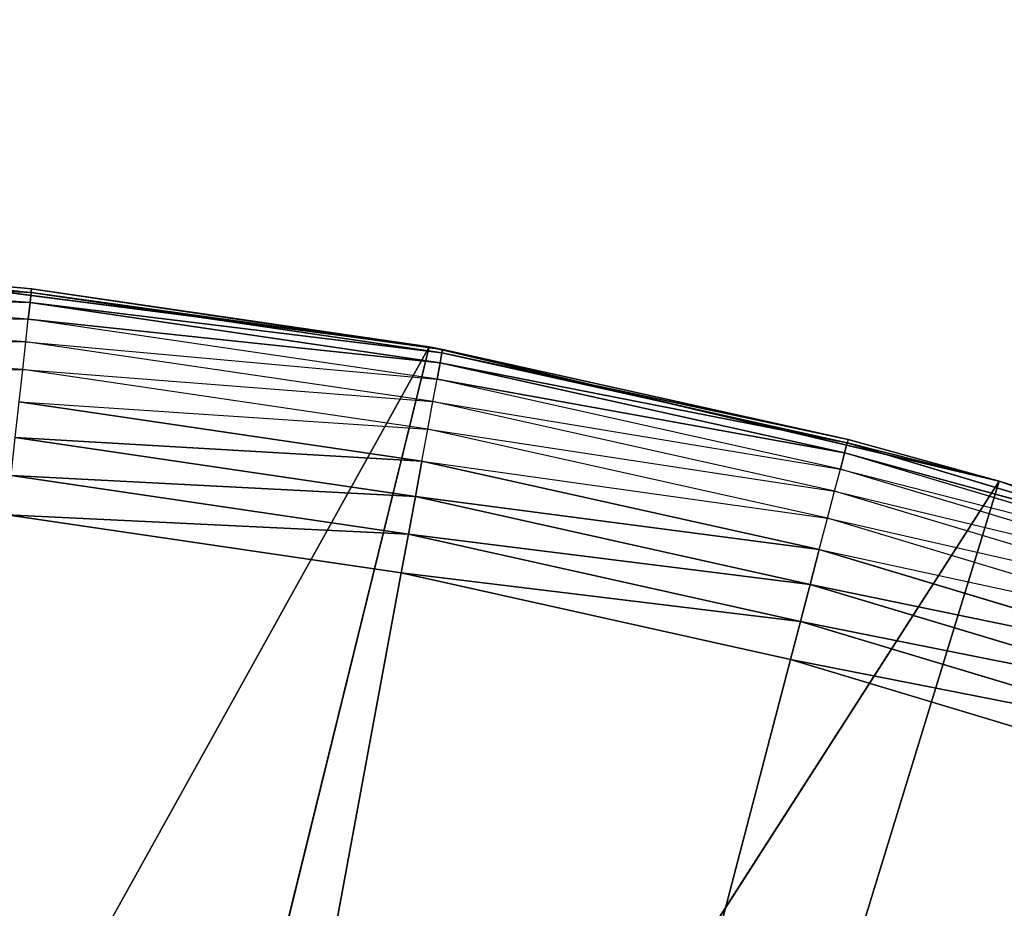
# Model space of a CAD drawing. Header units: centimetres. Extents: x 0.1 to 22.3, y 0.1 to 22.3.
# Tile 450 of 632: x 1.7411 to 1.8277, y 21.2083 to 21.2865. Entities that reach past the tile are written whole.
import ezdxf

# ---------------------------------------------------------------- set-up
doc = ezdxf.new("R2010")
doc.units = ezdxf.units.CM
doc.header["$LTSCALE"] = 2.54
doc.layers.get('0').update_dxf_attribs({"true_color": 0xff5454})

# ---------------------------------------------------------------- blocks, each defined once
blk = doc.blocks.new('Kosz na _mieci DELLA.STL')
at = {"color": 0}
for p, q in [((1.742127, 21.262498, 15.566527), (1.705725, 21.265163, 15.566527)), ((1.742127, 21.262498, 15.566527), (1.705725, 21.265163, 15.566527)), ((1.742028, 21.261603, 15.563159), (1.705692, 21.264262, 15.563159)), ((1.705692, 21.264262, 15.563159), (1.742127, 21.262498, 15.566527)), ((1.705692, 21.264262, 15.563159), (1.742127, 21.262498, 15.566527)), ((1.742028, 21.261603, 15.563159), (1.705692, 21.264262, 15.563159)), ((1.74216, 21.262801, 15.57), (1.726062, 21.26431, 15.75)), ((1.726062, 21.26431, 15.75), (1.777115, 21.2577, 15.75)), ((1.74216, 21.262801, 15.57), (1.726062, 21.26431, 15.75)), ((1.74216, 21.262801, 15.57), (1.726062, 21.26431, 15.57)), ((1.726062, 21.26431, 15.75), (1.777115, 21.2577, 15.75)), ((1.726062, 21.26431, 15.57), (1.742127, 21.262498, 15.566527)), ((1.741867, 21.260138, 15.560001), (1.705638, 21.26279, 15.560001)), ((1.705638, 21.26279, 15.560001), (1.742028, 21.261603, 15.563159)), ((1.705638, 21.26279, 15.560001), (1.742028, 21.261603, 15.563159)), ((1.742028, 21.261603, 15.563159), (1.742127, 21.262498, 15.566527)), ((1.742028, 21.261603, 15.563159), (1.742127, 21.262498, 15.566527)), ((1.74216, 21.262801, 15.57), (1.742127, 21.262498, 15.566527)), ((1.778293, 21.257483, 15.57), (1.742127, 21.262498, 15.566527)), ((1.778293, 21.257483, 15.57), (1.742127, 21.262498, 15.566527)), ((1.778238, 21.257185, 15.566527), (1.742127, 21.262498, 15.566527)), ((1.778238, 21.257185, 15.566527), (1.742127, 21.262498, 15.566527)), ((1.778293, 21.257483, 15.57), (1.74216, 21.262801, 15.57)), ((1.74216, 21.262801, 15.57), (1.777115, 21.2577, 15.75)), ((1.74216, 21.262801, 15.57), (1.777115, 21.2577, 15.75)), ((1.778293, 21.257483, 15.57), (1.74216, 21.262801, 15.57)), ((1.741867, 21.260138, 15.560001), (1.742028, 21.261603, 15.563159)), ((1.741867, 21.260138, 15.560001), (1.742028, 21.261603, 15.563159)), ((1.778074, 21.256297, 15.563159), (1.742028, 21.261603, 15.563159)), ((1.742028, 21.261603, 15.563159), (1.778238, 21.257185, 15.566527)), ((1.742028, 21.261603, 15.563159), (1.778238, 21.257185, 15.566527)), ((1.778074, 21.256297, 15.563159), (1.742028, 21.261603, 15.563159)), ((1.741648, 21.25815, 15.557144), (1.705565, 21.260791, 15.557144)), ((1.705565, 21.260791, 15.557144), (1.741867, 21.260138, 15.560001)), ((1.741648, 21.25815, 15.557144), (1.741867, 21.260138, 15.560001)), ((1.777806, 21.254849, 15.560001), (1.741867, 21.260138, 15.560001)), ((1.741867, 21.260138, 15.560001), (1.778074, 21.256297, 15.563159)), ((1.741867, 21.260138, 15.560001), (1.778074, 21.256297, 15.563159)), ((1.741379, 21.255699, 15.55468), (1.705475, 21.258328, 15.55468)), ((1.705475, 21.258328, 15.55468), (1.741648, 21.25815, 15.557144)), ((1.741379, 21.255699, 15.55468), (1.741648, 21.25815, 15.557144)), ((1.777443, 21.252882, 15.557144), (1.741648, 21.25815, 15.557144)), ((1.741648, 21.25815, 15.557144), (1.777806, 21.254849, 15.560001)), ((1.777115, 21.2577, 15.75), (1.698253, 21.115634, 15.75)), ((1.777115, 21.2577, 15.75), (1.698253, 21.115634, 15.75)), ((1.777115, 21.2577, 15.75), (1.741162, 21.111659, 15.75)), ((1.777115, 21.2577, 15.75), (1.741162, 21.111659, 15.75)), ((1.778293, 21.257483, 15.57), (1.777115, 21.2577, 15.75)), ((1.777115, 21.2577, 15.75), (1.827217, 21.245876, 15.75)), ((1.778293, 21.257483, 15.57), (1.777115, 21.2577, 15.75)), ((1.777115, 21.2577, 15.75), (1.827217, 21.245876, 15.75)), ((1.778074, 21.256297, 15.563159), (1.778238, 21.257185, 15.566527)), ((1.778074, 21.256297, 15.563159), (1.778238, 21.257185, 15.566527)), ((1.778293, 21.257483, 15.57), (1.778238, 21.257185, 15.566527)), ((1.778293, 21.257483, 15.57), (1.778238, 21.257185, 15.566527)), ((1.813941, 21.249542, 15.57), (1.778238, 21.257185, 15.566527)), ((1.813941, 21.249542, 15.57), (1.778238, 21.257185, 15.566527)), ((1.813865, 21.249248, 15.566527), (1.778238, 21.257185, 15.566527)), ((1.813865, 21.249248, 15.566527), (1.778238, 21.257185, 15.566527)), ((1.813941, 21.249542, 15.57), (1.778293, 21.257483, 15.57)), ((1.778293, 21.257483, 15.57), (1.827217, 21.245876, 15.75)), ((1.778293, 21.257483, 15.57), (1.827217, 21.245876, 15.75)), ((1.813941, 21.249542, 15.57), (1.778293, 21.257483, 15.57)), ((1.777806, 21.254849, 15.560001), (1.778074, 21.256297, 15.563159)), ((1.777806, 21.254849, 15.560001), (1.778074, 21.256297, 15.563159)), ((1.813636, 21.248375, 15.563159), (1.778074, 21.256297, 15.563159)), ((1.778074, 21.256297, 15.563159), (1.813865, 21.249248, 15.566527)), ((1.778074, 21.256297, 15.563159), (1.813865, 21.249248, 15.566527)), ((1.813636, 21.248375, 15.563159), (1.778074, 21.256297, 15.563159)), ((1.70537, 21.255473, 15.552679), (1.741379, 21.255699, 15.55468)), ((1.741067, 21.252861, 15.552679), (1.741379, 21.255699, 15.55468)), ((1.776995, 21.250458, 15.55468), (1.741379, 21.255699, 15.55468)), ((1.741379, 21.255699, 15.55468), (1.777443, 21.252882, 15.557144)), ((1.777443, 21.252882, 15.557144), (1.777806, 21.254849, 15.560001)), ((1.813264, 21.24695, 15.560001), (1.777806, 21.254849, 15.560001)), ((1.777806, 21.254849, 15.560001), (1.813636, 21.248375, 15.563159)), ((1.777806, 21.254849, 15.560001), (1.813636, 21.248375, 15.563159)), ((1.741067, 21.252861, 15.552679), (1.776995, 21.250458, 15.55468)), ((1.776477, 21.24765, 15.552679), (1.741067, 21.252861, 15.552679)), ((1.776995, 21.250458, 15.55468), (1.777443, 21.252882, 15.557144)), ((1.812758, 21.245015, 15.557144), (1.777443, 21.252882, 15.557144)), ((1.777443, 21.252882, 15.557144), (1.813264, 21.24695, 15.560001)), ((1.776477, 21.24765, 15.552679), (1.776995, 21.250458, 15.55468)), ((1.812134, 21.24263, 15.55468), (1.776995, 21.250458, 15.55468)), ((1.776995, 21.250458, 15.55468), (1.812758, 21.245015, 15.557144)), ((1.775903, 21.244543, 15.551205), (1.740721, 21.249721, 15.551205)), ((1.740721, 21.249721, 15.551205), (1.776477, 21.24765, 15.552679)), ((1.740721, 21.249721, 15.551205), (1.776477, 21.24765, 15.552679)), ((1.775903, 21.244543, 15.551205), (1.740721, 21.249721, 15.551205)), ((1.813941, 21.249542, 15.57), (1.813865, 21.249248, 15.566527)), ((1.827217, 21.245876, 15.57), (1.813941, 21.249542, 15.57)), ((1.813941, 21.249542, 15.57), (1.827217, 21.245876, 15.75)), ((1.813941, 21.249542, 15.57), (1.827217, 21.245876, 15.75)), ((1.813636, 21.248375, 15.563159), (1.813865, 21.249248, 15.566527)), ((1.813636, 21.248375, 15.563159), (1.813865, 21.249248, 15.566527)), ((1.827217, 21.245876, 15.57), (1.813865, 21.249248, 15.566527)), ((1.848817, 21.238733, 15.566527), (1.813865, 21.249248, 15.566527)), ((1.848817, 21.238733, 15.566527), (1.813865, 21.249248, 15.566527)), ((1.775903, 21.244543, 15.551205), (1.776477, 21.24765, 15.552679)), ((1.775903, 21.244543, 15.551205), (1.776477, 21.24765, 15.552679)), ((1.776477, 21.24765, 15.552679), (1.812134, 21.24263, 15.55468)), ((1.811412, 21.239868, 15.552679), (1.776477, 21.24765, 15.552679)), ((1.813264, 21.24695, 15.560001), (1.813636, 21.248375, 15.563159)), ((1.848525, 21.237878, 15.563159), (1.813636, 21.248375, 15.563159)), ((1.813636, 21.248375, 15.563159), (1.848817, 21.238733, 15.566527)), ((1.813636, 21.248375, 15.563159), (1.848817, 21.238733, 15.566527)), ((1.812758, 21.245015, 15.557144), (1.813264, 21.24695, 15.560001)), ((1.84805, 21.236485, 15.560001), (1.813264, 21.24695, 15.560001)), ((1.813264, 21.24695, 15.560001), (1.848525, 21.237878, 15.563159)), ((1.775291, 21.241231, 15.550304), (1.740353, 21.246373, 15.550304)), ((1.740353, 21.246373, 15.550304), (1.775903, 21.244543, 15.551205)), ((1.740353, 21.246373, 15.550304), (1.775903, 21.244543, 15.551205)), ((1.775291, 21.241231, 15.550304), (1.740353, 21.246373, 15.550304)), ((1.827217, 21.245876, 15.75), (1.741162, 21.111659, 15.75)), ((1.827217, 21.245876, 15.75), (1.741162, 21.111659, 15.75)), ((1.827217, 21.245876, 15.75), (1.783257, 21.10244, 15.75)), ((1.827217, 21.245876, 15.75), (1.783257, 21.10244, 15.75)), ((1.827217, 21.245876, 15.57), (1.827217, 21.245876, 15.75)), ((1.827217, 21.245876, 15.75), (1.848915, 21.23902, 15.57)), ((1.848915, 21.23902, 15.57), (1.827217, 21.245876, 15.57)), ((1.827217, 21.245876, 15.75), (1.848915, 21.23902, 15.57)), ((1.827217, 21.245876, 15.75), (1.875838, 21.228963, 15.75)), ((1.827217, 21.245876, 15.57), (1.827217, 21.245876, 15.75)), ((1.827217, 21.245876, 15.75), (1.875838, 21.228963, 15.75)), ((1.827217, 21.245876, 15.57), (1.848817, 21.238733, 15.566527)), ((1.812134, 21.24263, 15.55468), (1.812758, 21.245015, 15.557144)), ((1.847404, 21.234592, 15.557144), (1.812758, 21.245015, 15.557144)), ((1.812758, 21.245015, 15.557144), (1.84805, 21.236485, 15.560001)), ((1.775291, 21.241231, 15.550304), (1.775903, 21.244543, 15.551205)), ((1.775291, 21.241231, 15.550304), (1.775903, 21.244543, 15.551205)), ((1.810613, 21.23681, 15.551205), (1.775903, 21.244543, 15.551205)), ((1.775903, 21.244543, 15.551205), (1.811412, 21.239868, 15.552679)), ((1.775903, 21.244543, 15.551205), (1.811412, 21.239868, 15.552679)), ((1.810613, 21.23681, 15.551205), (1.775903, 21.244543, 15.551205)), ((1.739973, 21.242921, 15.55), (1.77466, 21.237816, 15.55)), ((1.739973, 21.242921, 15.55), (1.77466, 21.237816, 15.55)), ((1.739973, 21.242921, 15.55), (1.775291, 21.241231, 15.550304)), ((1.739973, 21.242921, 15.55), (1.775291, 21.241231, 15.550304)), ((1.811412, 21.239868, 15.552679), (1.812134, 21.24263, 15.55468)), ((1.846608, 21.232259, 15.55468), (1.812134, 21.24263, 15.55468)), ((1.812134, 21.24263, 15.55468), (1.847404, 21.234592, 15.557144)), ((1.77466, 21.237816, 15.55), (1.775291, 21.241231, 15.550304)), ((1.77466, 21.237816, 15.55), (1.775291, 21.241231, 15.550304)), ((1.809761, 21.233553, 15.550304), (1.775291, 21.241231, 15.550304)), ((1.775291, 21.241231, 15.550304), (1.810613, 21.23681, 15.551205)), ((1.775291, 21.241231, 15.550304), (1.810613, 21.23681, 15.551205)), ((1.809761, 21.233553, 15.550304), (1.775291, 21.241231, 15.550304)), ((1.810613, 21.23681, 15.551205), (1.811412, 21.239868, 15.552679)), ((1.810613, 21.23681, 15.551205), (1.811412, 21.239868, 15.552679)), ((1.811412, 21.239868, 15.552679), (1.846608, 21.232259, 15.55468)), ((1.845686, 21.229556, 15.552679), (1.811412, 21.239868, 15.552679)), ((1.687475, 20.7658, 15.55), (1.77466, 21.237816, 15.55)), ((1.687475, 20.7658, 15.55), (1.77466, 21.237816, 15.55)), ((1.77466, 21.237816, 15.55), (1.808883, 21.230193, 15.55)), ((1.77466, 21.237816, 15.55), (1.808883, 21.230193, 15.55)), ((1.77466, 21.237816, 15.55), (1.809761, 21.233553, 15.550304)), ((1.77466, 21.237816, 15.55), (1.809761, 21.233553, 15.550304)), ((1.809761, 21.233553, 15.550304), (1.810613, 21.23681, 15.551205)), ((1.809761, 21.233553, 15.550304), (1.810613, 21.23681, 15.551205)), ((1.844666, 21.226566, 15.551205), (1.810613, 21.23681, 15.551205)), ((1.810613, 21.23681, 15.551205), (1.845686, 21.229556, 15.552679)), ((1.810613, 21.23681, 15.551205), (1.845686, 21.229556, 15.552679)), ((1.844666, 21.226566, 15.551205), (1.810613, 21.23681, 15.551205)), ((1.808883, 21.230193, 15.55), (1.809761, 21.233553, 15.550304)), ((1.808883, 21.230193, 15.55), (1.809761, 21.233553, 15.550304)), ((1.843579, 21.223378, 15.550304), (1.809761, 21.233553, 15.550304)), ((1.809761, 21.233553, 15.550304), (1.844666, 21.226566, 15.551205)), ((1.809761, 21.233553, 15.550304), (1.844666, 21.226566, 15.551205)), ((1.843579, 21.223378, 15.550304), (1.809761, 21.233553, 15.550304)), ((1.808883, 21.230193, 15.55), (1.687475, 20.7658, 15.55)), ((1.808883, 21.230193, 15.55), (1.687475, 20.7658, 15.55)), ((1.808883, 21.230193, 15.55), (1.842457, 21.220091, 15.55)), ((1.808883, 21.230193, 15.55), (1.842457, 21.220091, 15.55)), ((1.808883, 21.230193, 15.55), (1.843579, 21.223378, 15.550304)), ((1.808883, 21.230193, 15.55), (1.843579, 21.223378, 15.550304))]:
    blk.add_line(p, q, dxfattribs=at)
mesh = blk.add_polyface(dxfattribs=at)
corners = [(2.637474, 3.615801, 47.35), (0.337475, 22.1158, 47.35), (0.337475, 0.315801, 47.35)]
mesh.append_faces([[corners[k] for k in face] for face in [(0, 1, 2)]], dxfattribs={"color": 0})
mesh = blk.add_polyface(dxfattribs=at)
corners = [(2.637474, 18.8158, 47.35), (0.337475, 22.1158, 47.35), (2.637474, 3.615801, 47.35)]
mesh.append_faces([[corners[k] for k in face] for face in [(0, 1, 2)]], dxfattribs={"color": 0})
mesh = blk.add_polyface(dxfattribs=at)
corners = [(2.652667, 18.989449, 47.35), (0.337475, 22.1158, 47.35), (2.637474, 18.8158, 47.35)]
mesh.append_faces([[corners[k] for k in face] for face in [(0, 1, 2)]], dxfattribs={"color": 0})
mesh = blk.add_polyface(dxfattribs=at)
corners = [(2.697782, 19.15782, 47.35), (0.337475, 22.1158, 47.35), (2.652667, 18.989449, 47.35)]
mesh.append_faces([[corners[k] for k in face] for face in [(0, 1, 2)]], dxfattribs={"color": 0})
mesh = blk.add_polyface(dxfattribs=at)
corners = [(2.771449, 19.3158, 47.35), (0.337475, 22.1158, 47.35), (2.697782, 19.15782, 47.35)]
mesh.append_faces([[corners[k] for k in face] for face in [(0, 1, 2)]], dxfattribs={"color": 0})
mesh = blk.add_polyface(dxfattribs=at)
corners = [(2.87143, 19.458588, 47.35), (0.337475, 22.1158, 47.35), (2.771449, 19.3158, 47.35)]
mesh.append_faces([[corners[k] for k in face] for face in [(0, 1, 2)]], dxfattribs={"color": 0})
mesh = blk.add_polyface(dxfattribs=at)
corners = [(3.463826, 19.800609, 47.35), (0.337475, 22.1158, 47.35), (3.295454, 19.755493, 47.35)]
mesh.append_faces([[corners[k] for k in face] for face in [(0, 1, 2)]], dxfattribs={"color": 0})
mesh = blk.add_polyface(dxfattribs=at)
corners = [(3.637475, 19.8158, 47.35), (0.337475, 22.1158, 47.35), (3.463826, 19.800609, 47.35)]
mesh.append_faces([[corners[k] for k in face] for face in [(0, 1, 2)]], dxfattribs={"color": 0})
mesh = blk.add_polyface(dxfattribs=at)
corners = [(22.137474, 22.1158, 47.35), (0.337475, 22.1158, 47.35), (3.637475, 19.8158, 47.35)]
mesh.append_faces([[corners[k] for k in face] for face in [(0, 1, 2)]], dxfattribs={"color": 0})
mesh = blk.add_polyface(dxfattribs=at)
corners = [(2.994687, 19.581845, 47.35), (0.337475, 22.1158, 47.35), (2.87143, 19.458588, 47.35)]
mesh.append_faces([[corners[k] for k in face] for face in [(0, 1, 2)]], dxfattribs={"color": 0})
mesh = blk.add_polyface(dxfattribs=at)
corners = [(3.137475, 19.681827, 47.35), (0.337475, 22.1158, 47.35), (2.994687, 19.581845, 47.35)]
mesh.append_faces([[corners[k] for k in face] for face in [(0, 1, 2)]], dxfattribs={"color": 0})
mesh = blk.add_polyface(dxfattribs=at)
corners = [(3.295454, 19.755493, 47.35), (0.337475, 22.1158, 47.35), (3.137475, 19.681827, 47.35)]
mesh.append_faces([[corners[k] for k in face] for face in [(0, 1, 2)]], dxfattribs={"color": 0})
mesh = blk.add_polyface(dxfattribs=at)
corners = [(2.637474, 18.8158, 47.25), (0.337475, 0.315801, 47.25), (0.337475, 22.1158, 47.25)]
mesh.append_faces([[corners[k] for k in face] for face in [(0, 1, 2)]], dxfattribs={"color": 0})
mesh = blk.add_polyface(dxfattribs=at)
corners = [(3.295454, 19.755493, 47.25), (3.137475, 19.681827, 47.25), (0.337475, 22.1158, 47.25)]
mesh.append_faces([[corners[k] for k in face] for face in [(0, 1, 2)]], dxfattribs={"color": 0})
mesh = blk.add_polyface(dxfattribs=at)
corners = [(3.463826, 19.800609, 47.25), (3.295454, 19.755493, 47.25), (0.337475, 22.1158, 47.25)]
mesh.append_faces([[corners[k] for k in face] for face in [(0, 1, 2)]], dxfattribs={"color": 0})
mesh = blk.add_polyface(dxfattribs=at)
corners = [(3.137475, 19.681827, 47.25), (2.994687, 19.581845, 47.25), (0.337475, 22.1158, 47.25)]
mesh.append_faces([[corners[k] for k in face] for face in [(0, 1, 2)]], dxfattribs={"color": 0})
mesh = blk.add_polyface(dxfattribs=at)
corners = [(2.994687, 19.581845, 47.25), (2.87143, 19.458588, 47.25), (0.337475, 22.1158, 47.25)]
mesh.append_faces([[corners[k] for k in face] for face in [(0, 1, 2)]], dxfattribs={"color": 0})
mesh = blk.add_polyface(dxfattribs=at)
corners = [(2.87143, 19.458588, 47.25), (2.771449, 19.3158, 47.25), (0.337475, 22.1158, 47.25)]
mesh.append_faces([[corners[k] for k in face] for face in [(0, 1, 2)]], dxfattribs={"color": 0})
mesh = blk.add_polyface(dxfattribs=at)
corners = [(2.771449, 19.3158, 47.25), (2.697782, 19.15782, 47.25), (0.337475, 22.1158, 47.25)]
mesh.append_faces([[corners[k] for k in face] for face in [(0, 1, 2)]], dxfattribs={"color": 0})
mesh = blk.add_polyface(dxfattribs=at)
corners = [(2.697782, 19.15782, 47.25), (2.652667, 18.989449, 47.25), (0.337475, 22.1158, 47.25)]
mesh.append_faces([[corners[k] for k in face] for face in [(0, 1, 2)]], dxfattribs={"color": 0})
mesh = blk.add_polyface(dxfattribs=at)
corners = [(2.652667, 18.989449, 47.25), (2.637474, 18.8158, 47.25), (0.337475, 22.1158, 47.25)]
mesh.append_faces([[corners[k] for k in face] for face in [(0, 1, 2)]], dxfattribs={"color": 0})
mesh = blk.add_polyface(dxfattribs=at)
corners = [(22.137474, 22.1158, 47.25), (18.837474, 19.8158, 47.25), (0.337475, 22.1158, 47.25)]
mesh.append_faces([[corners[k] for k in face] for face in [(0, 1, 2)]], dxfattribs={"color": 0})
mesh = blk.add_polyface(dxfattribs=at)
corners = [(18.837474, 19.8158, 47.25), (3.637475, 19.8158, 47.25), (0.337475, 22.1158, 47.25)]
mesh.append_faces([[corners[k] for k in face] for face in [(0, 1, 2)]], dxfattribs={"color": 0})
mesh = blk.add_polyface(dxfattribs=at)
corners = [(3.637475, 19.8158, 47.25), (3.463826, 19.800609, 47.25), (0.337475, 22.1158, 47.25)]
mesh.append_faces([[corners[k] for k in face] for face in [(0, 1, 2)]], dxfattribs={"color": 0})
mesh = blk.add_polyface(dxfattribs=at)
corners = [(21.837474, 0.615801, 15.75), (0.637475, 0.615801, 15.75), (21.837474, 21.8158, 15.75)]
mesh.append_faces([[corners[k] for k in face] for face in [(0, 1, 2)]], dxfattribs={"color": 0})
mesh = blk.add_polyface(dxfattribs=at)
corners = [(21.837474, 21.8158, 15.75), (0.637475, 0.615801, 15.75), (0.637475, 21.8158, 15.75)]
mesh.append_faces([[corners[k] for k in face] for face in [(0, 1, 2)]], dxfattribs={"color": 0})
mesh = blk.add_polyface(dxfattribs=at)
corners = [(21.837474, 0.615801, 15.95), (0.637475, 21.8158, 15.95), (0.637475, 0.615801, 15.95)]
mesh.append_faces([[corners[k] for k in face] for face in [(0, 1, 2)]], dxfattribs={"color": 0})
mesh = blk.add_polyface(dxfattribs=at)
corners = [(21.837474, 21.8158, 15.95), (0.637475, 21.8158, 15.95), (21.837474, 0.615801, 15.95)]
mesh.append_faces([[corners[k] for k in face] for face in [(0, 1, 2)]], dxfattribs={"color": 0})
mesh = blk.add_polyface(dxfattribs=at)
corners = [(1.742127, 21.262498, 15.566527), (1.705692, 21.264262, 15.563159), (1.705725, 21.265163, 15.566527)]
mesh.append_faces([[corners[k] for k in face] for face in [(0, 1, 2)]], dxfattribs={"color": 0})
mesh = blk.add_polyface(dxfattribs=at)
corners = [(1.726062, 21.26431, 15.57), (1.742127, 21.262498, 15.566527), (1.705725, 21.265163, 15.566527)]
mesh.append_faces([[corners[k] for k in face] for face in [(0, 1, 2)]], dxfattribs={"color": 0})
mesh = blk.add_polyface(dxfattribs=at)
corners = [(1.777115, 21.2577, 15.75), (1.726062, 21.26431, 15.75), (1.698253, 21.115634, 15.75)]
mesh.append_faces([[corners[k] for k in face] for face in [(0, 1, 2)]], dxfattribs={"color": 0})
mesh = blk.add_polyface(dxfattribs=at)
corners = [(1.742028, 21.261603, 15.563159), (1.705638, 21.26279, 15.560001), (1.705692, 21.264262, 15.563159)]
mesh.append_faces([[corners[k] for k in face] for face in [(0, 1, 2)]], dxfattribs={"color": 0})
mesh = blk.add_polyface(dxfattribs=at)
corners = [(1.742127, 21.262498, 15.566527), (1.742028, 21.261603, 15.563159), (1.705692, 21.264262, 15.563159)]
mesh.append_faces([[corners[k] for k in face] for face in [(0, 1, 2)]], dxfattribs={"color": 0})
mesh = blk.add_polyface(dxfattribs=at)
corners = [(1.777115, 21.2577, 15.75), (1.74216, 21.262801, 15.57), (1.726062, 21.26431, 15.75)]
mesh.append_faces([[corners[k] for k in face] for face in [(0, 1, 2)]], dxfattribs={"color": 0})
mesh = blk.add_polyface(dxfattribs=at)
corners = [(1.726062, 21.26431, 15.75), (1.74216, 21.262801, 15.57), (1.726062, 21.26431, 15.57)]
mesh.append_faces([[corners[k] for k in face] for face in [(0, 1, 2)]], dxfattribs={"color": 0})
mesh = blk.add_polyface(dxfattribs=at)
corners = [(1.742028, 21.261603, 15.563159), (1.741867, 21.260138, 15.560001), (1.705638, 21.26279, 15.560001)]
mesh.append_faces([[corners[k] for k in face] for face in [(0, 1, 2)]], dxfattribs={"color": 0})
mesh = blk.add_polyface(dxfattribs=at)
corners = [(1.778238, 21.257185, 15.566527), (1.742028, 21.261603, 15.563159), (1.742127, 21.262498, 15.566527)]
mesh.append_faces([[corners[k] for k in face] for face in [(0, 1, 2)]], dxfattribs={"color": 0})
mesh = blk.add_polyface(dxfattribs=at)
corners = [(1.778293, 21.257483, 15.57), (1.742127, 21.262498, 15.566527), (1.74216, 21.262801, 15.57)]
mesh.append_faces([[corners[k] for k in face] for face in [(0, 1, 2)]], dxfattribs={"color": 0})
mesh = blk.add_polyface(dxfattribs=at)
corners = [(1.778293, 21.257483, 15.57), (1.778238, 21.257185, 15.566527), (1.742127, 21.262498, 15.566527)]
mesh.append_faces([[corners[k] for k in face] for face in [(0, 1, 2)]], dxfattribs={"color": 0})
mesh = blk.add_polyface(dxfattribs=at)
corners = [(1.777115, 21.2577, 15.75), (1.778293, 21.257483, 15.57), (1.74216, 21.262801, 15.57)]
mesh.append_faces([[corners[k] for k in face] for face in [(0, 1, 2)]], dxfattribs={"color": 0})
mesh = blk.add_polyface(dxfattribs=at)
corners = [(1.778074, 21.256297, 15.563159), (1.741867, 21.260138, 15.560001), (1.742028, 21.261603, 15.563159)]
mesh.append_faces([[corners[k] for k in face] for face in [(0, 1, 2)]], dxfattribs={"color": 0})
mesh = blk.add_polyface(dxfattribs=at)
corners = [(1.778238, 21.257185, 15.566527), (1.778074, 21.256297, 15.563159), (1.742028, 21.261603, 15.563159)]
mesh.append_faces([[corners[k] for k in face] for face in [(0, 1, 2)]], dxfattribs={"color": 0})
mesh = blk.add_polyface(dxfattribs=at)
corners = [(1.778074, 21.256297, 15.563159), (1.777806, 21.254849, 15.560001), (1.741867, 21.260138, 15.560001)]
mesh.append_faces([[corners[k] for k in face] for face in [(0, 1, 2)]], dxfattribs={"color": 0})
mesh = blk.add_polyface(dxfattribs=at)
corners = [(1.777115, 21.2577, 15.75), (1.698253, 21.115634, 15.75), (1.741162, 21.111659, 15.75)]
mesh.append_faces([[corners[k] for k in face] for face in [(0, 1, 2)]], dxfattribs={"color": 0})
mesh = blk.add_polyface(dxfattribs=at)
corners = [(1.827217, 21.245876, 15.75), (1.777115, 21.2577, 15.75), (1.741162, 21.111659, 15.75)]
mesh.append_faces([[corners[k] for k in face] for face in [(0, 1, 2)]], dxfattribs={"color": 0})
mesh = blk.add_polyface(dxfattribs=at)
corners = [(1.827217, 21.245876, 15.75), (1.778293, 21.257483, 15.57), (1.777115, 21.2577, 15.75)]
mesh.append_faces([[corners[k] for k in face] for face in [(0, 1, 2)]], dxfattribs={"color": 0})
mesh = blk.add_polyface(dxfattribs=at)
corners = [(1.813865, 21.249248, 15.566527), (1.778074, 21.256297, 15.563159), (1.778238, 21.257185, 15.566527)]
mesh.append_faces([[corners[k] for k in face] for face in [(0, 1, 2)]], dxfattribs={"color": 0})
mesh = blk.add_polyface(dxfattribs=at)
corners = [(1.813941, 21.249542, 15.57), (1.778238, 21.257185, 15.566527), (1.778293, 21.257483, 15.57)]
mesh.append_faces([[corners[k] for k in face] for face in [(0, 1, 2)]], dxfattribs={"color": 0})
mesh = blk.add_polyface(dxfattribs=at)
corners = [(1.813941, 21.249542, 15.57), (1.813865, 21.249248, 15.566527), (1.778238, 21.257185, 15.566527)]
mesh.append_faces([[corners[k] for k in face] for face in [(0, 1, 2)]], dxfattribs={"color": 0})
mesh = blk.add_polyface(dxfattribs=at)
corners = [(1.827217, 21.245876, 15.75), (1.813941, 21.249542, 15.57), (1.778293, 21.257483, 15.57)]
mesh.append_faces([[corners[k] for k in face] for face in [(0, 1, 2)]], dxfattribs={"color": 0})
mesh = blk.add_polyface(dxfattribs=at)
corners = [(1.813636, 21.248375, 15.563159), (1.777806, 21.254849, 15.560001), (1.778074, 21.256297, 15.563159)]
mesh.append_faces([[corners[k] for k in face] for face in [(0, 1, 2)]], dxfattribs={"color": 0})
mesh = blk.add_polyface(dxfattribs=at)
corners = [(1.813865, 21.249248, 15.566527), (1.813636, 21.248375, 15.563159), (1.778074, 21.256297, 15.563159)]
mesh.append_faces([[corners[k] for k in face] for face in [(0, 1, 2)]], dxfattribs={"color": 0})
mesh = blk.add_polyface(dxfattribs=at)
corners = [(1.813636, 21.248375, 15.563159), (1.813264, 21.24695, 15.560001), (1.777806, 21.254849, 15.560001)]
mesh.append_faces([[corners[k] for k in face] for face in [(0, 1, 2)]], dxfattribs={"color": 0})
mesh = blk.add_polyface(dxfattribs=at)
corners = [(1.776477, 21.24765, 15.552679), (1.740721, 21.249721, 15.551205), (1.741067, 21.252861, 15.552679)]
mesh.append_faces([[corners[k] for k in face] for face in [(0, 1, 2)]], dxfattribs={"color": 0})
mesh = blk.add_polyface(dxfattribs=at)
corners = [(1.775903, 21.244543, 15.551205), (1.740353, 21.246373, 15.550304), (1.740721, 21.249721, 15.551205)]
mesh.append_faces([[corners[k] for k in face] for face in [(0, 1, 2)]], dxfattribs={"color": 0})
mesh = blk.add_polyface(dxfattribs=at)
corners = [(1.776477, 21.24765, 15.552679), (1.775903, 21.244543, 15.551205), (1.740721, 21.249721, 15.551205)]
mesh.append_faces([[corners[k] for k in face] for face in [(0, 1, 2)]], dxfattribs={"color": 0})
mesh = blk.add_polyface(dxfattribs=at)
corners = [(1.827217, 21.245876, 15.75), (1.827217, 21.245876, 15.57), (1.813941, 21.249542, 15.57)]
mesh.append_faces([[corners[k] for k in face] for face in [(0, 1, 2)]], dxfattribs={"color": 0})
mesh = blk.add_polyface(dxfattribs=at)
corners = [(1.848817, 21.238733, 15.566527), (1.813636, 21.248375, 15.563159), (1.813865, 21.249248, 15.566527)]
mesh.append_faces([[corners[k] for k in face] for face in [(0, 1, 2)]], dxfattribs={"color": 0})
mesh = blk.add_polyface(dxfattribs=at)
corners = [(1.827217, 21.245876, 15.57), (1.848817, 21.238733, 15.566527), (1.813865, 21.249248, 15.566527)]
mesh.append_faces([[corners[k] for k in face] for face in [(0, 1, 2)]], dxfattribs={"color": 0})
mesh = blk.add_polyface(dxfattribs=at)
corners = [(1.811412, 21.239868, 15.552679), (1.775903, 21.244543, 15.551205), (1.776477, 21.24765, 15.552679)]
mesh.append_faces([[corners[k] for k in face] for face in [(0, 1, 2)]], dxfattribs={"color": 0})
mesh = blk.add_polyface(dxfattribs=at)
corners = [(1.848817, 21.238733, 15.566527), (1.848525, 21.237878, 15.563159), (1.813636, 21.248375, 15.563159)]
mesh.append_faces([[corners[k] for k in face] for face in [(0, 1, 2)]], dxfattribs={"color": 0})
mesh = blk.add_polyface(dxfattribs=at)
corners = [(1.775291, 21.241231, 15.550304), (1.739973, 21.242921, 15.55), (1.740353, 21.246373, 15.550304)]
mesh.append_faces([[corners[k] for k in face] for face in [(0, 1, 2)]], dxfattribs={"color": 0})
mesh = blk.add_polyface(dxfattribs=at)
corners = [(1.775903, 21.244543, 15.551205), (1.775291, 21.241231, 15.550304), (1.740353, 21.246373, 15.550304)]
mesh.append_faces([[corners[k] for k in face] for face in [(0, 1, 2)]], dxfattribs={"color": 0})
mesh = blk.add_polyface(dxfattribs=at)
corners = [(1.827217, 21.245876, 15.75), (1.741162, 21.111659, 15.75), (1.783257, 21.10244, 15.75)]
mesh.append_faces([[corners[k] for k in face] for face in [(0, 1, 2)]], dxfattribs={"color": 0})
mesh = blk.add_polyface(dxfattribs=at)
corners = [(1.875838, 21.228963, 15.75), (1.827217, 21.245876, 15.75), (1.783257, 21.10244, 15.75)]
mesh.append_faces([[corners[k] for k in face] for face in [(0, 1, 2)]], dxfattribs={"color": 0})
mesh = blk.add_polyface(dxfattribs=at)
corners = [(1.827217, 21.245876, 15.75), (1.848915, 21.23902, 15.57), (1.827217, 21.245876, 15.57)]
mesh.append_faces([[corners[k] for k in face] for face in [(0, 1, 2)]], dxfattribs={"color": 0})
mesh = blk.add_polyface(dxfattribs=at)
corners = [(1.875838, 21.228963, 15.75), (1.848915, 21.23902, 15.57), (1.827217, 21.245876, 15.75)]
mesh.append_faces([[corners[k] for k in face] for face in [(0, 1, 2)]], dxfattribs={"color": 0})
mesh = blk.add_polyface(dxfattribs=at)
corners = [(1.810613, 21.23681, 15.551205), (1.775291, 21.241231, 15.550304), (1.775903, 21.244543, 15.551205)]
mesh.append_faces([[corners[k] for k in face] for face in [(0, 1, 2)]], dxfattribs={"color": 0})
mesh = blk.add_polyface(dxfattribs=at)
corners = [(1.811412, 21.239868, 15.552679), (1.810613, 21.23681, 15.551205), (1.775903, 21.244543, 15.551205)]
mesh.append_faces([[corners[k] for k in face] for face in [(0, 1, 2)]], dxfattribs={"color": 0})
mesh = blk.add_polyface(dxfattribs=at)
corners = [(1.77466, 21.237816, 15.55), (1.687475, 20.7658, 15.55), (1.739973, 21.242921, 15.55)]
mesh.append_faces([[corners[k] for k in face] for face in [(0, 1, 2)]], dxfattribs={"color": 0})
mesh = blk.add_polyface(dxfattribs=at)
corners = [(1.775291, 21.241231, 15.550304), (1.77466, 21.237816, 15.55), (1.739973, 21.242921, 15.55)]
mesh.append_faces([[corners[k] for k in face] for face in [(0, 1, 2)]], dxfattribs={"color": 0})
mesh = blk.add_polyface(dxfattribs=at)
corners = [(1.809761, 21.233553, 15.550304), (1.77466, 21.237816, 15.55), (1.775291, 21.241231, 15.550304)]
mesh.append_faces([[corners[k] for k in face] for face in [(0, 1, 2)]], dxfattribs={"color": 0})
mesh = blk.add_polyface(dxfattribs=at)
corners = [(1.810613, 21.23681, 15.551205), (1.809761, 21.233553, 15.550304), (1.775291, 21.241231, 15.550304)]
mesh.append_faces([[corners[k] for k in face] for face in [(0, 1, 2)]], dxfattribs={"color": 0})
mesh = blk.add_polyface(dxfattribs=at)
corners = [(1.845686, 21.229556, 15.552679), (1.810613, 21.23681, 15.551205), (1.811412, 21.239868, 15.552679)]
mesh.append_faces([[corners[k] for k in face] for face in [(0, 1, 2)]], dxfattribs={"color": 0})
mesh = blk.add_polyface(dxfattribs=at)
corners = [(1.808883, 21.230193, 15.55), (1.687475, 20.7658, 15.55), (1.77466, 21.237816, 15.55)]
mesh.append_faces([[corners[k] for k in face] for face in [(0, 1, 2)]], dxfattribs={"color": 0})
mesh = blk.add_polyface(dxfattribs=at)
corners = [(1.809761, 21.233553, 15.550304), (1.808883, 21.230193, 15.55), (1.77466, 21.237816, 15.55)]
mesh.append_faces([[corners[k] for k in face] for face in [(0, 1, 2)]], dxfattribs={"color": 0})
mesh = blk.add_polyface(dxfattribs=at)
corners = [(1.844666, 21.226566, 15.551205), (1.809761, 21.233553, 15.550304), (1.810613, 21.23681, 15.551205)]
mesh.append_faces([[corners[k] for k in face] for face in [(0, 1, 2)]], dxfattribs={"color": 0})
mesh = blk.add_polyface(dxfattribs=at)
corners = [(1.845686, 21.229556, 15.552679), (1.844666, 21.226566, 15.551205), (1.810613, 21.23681, 15.551205)]
mesh.append_faces([[corners[k] for k in face] for face in [(0, 1, 2)]], dxfattribs={"color": 0})
mesh = blk.add_polyface(dxfattribs=at)
corners = [(1.843579, 21.223378, 15.550304), (1.808883, 21.230193, 15.55), (1.809761, 21.233553, 15.550304)]
mesh.append_faces([[corners[k] for k in face] for face in [(0, 1, 2)]], dxfattribs={"color": 0})
mesh = blk.add_polyface(dxfattribs=at)
corners = [(1.844666, 21.226566, 15.551205), (1.843579, 21.223378, 15.550304), (1.809761, 21.233553, 15.550304)]
mesh.append_faces([[corners[k] for k in face] for face in [(0, 1, 2)]], dxfattribs={"color": 0})
mesh = blk.add_polyface(dxfattribs=at)
corners = [(1.842457, 21.220091, 15.55), (1.687475, 20.7658, 15.55), (1.808883, 21.230193, 15.55)]
mesh.append_faces([[corners[k] for k in face] for face in [(0, 1, 2)]], dxfattribs={"color": 0})
mesh = blk.add_polyface(dxfattribs=at)
corners = [(1.843579, 21.223378, 15.550304), (1.842457, 21.220091, 15.55), (1.808883, 21.230193, 15.55)]
mesh.append_faces([[corners[k] for k in face] for face in [(0, 1, 2)]], dxfattribs={"color": 0})
mesh = blk.add_polyface(dxfattribs=at)
corners = [(1.875838, 21.228963, 15.75), (1.783257, 21.10244, 15.75), (1.8239, 21.088118, 15.75)]
mesh.append_faces([[corners[k] for k in face] for face in [(0, 1, 2)]], dxfattribs={"color": 0})
mesh = blk.add_polyface(dxfattribs=at)
corners = [(1.922463, 21.20714, 15.75), (1.875838, 21.228963, 15.75), (1.8239, 21.088118, 15.75)]
mesh.append_faces([[corners[k] for k in face] for face in [(0, 1, 2)]], dxfattribs={"color": 0})
mesh = blk.add_polyface(dxfattribs=at)
corners = [(1.875205, 21.207567, 15.55), (1.687475, 20.7658, 15.55), (1.842457, 21.220091, 15.55)]
mesh.append_faces([[corners[k] for k in face] for face in [(0, 1, 2)]], dxfattribs={"color": 0})

msp = doc.modelspace()

# ---------------------------------------------------------------- block references
at = {"color": 0}
msp.add_blockref('Kosz na _mieci DELLA.STL', (0, 0), dxfattribs=at)

doc.saveas('drawing.dxf')
